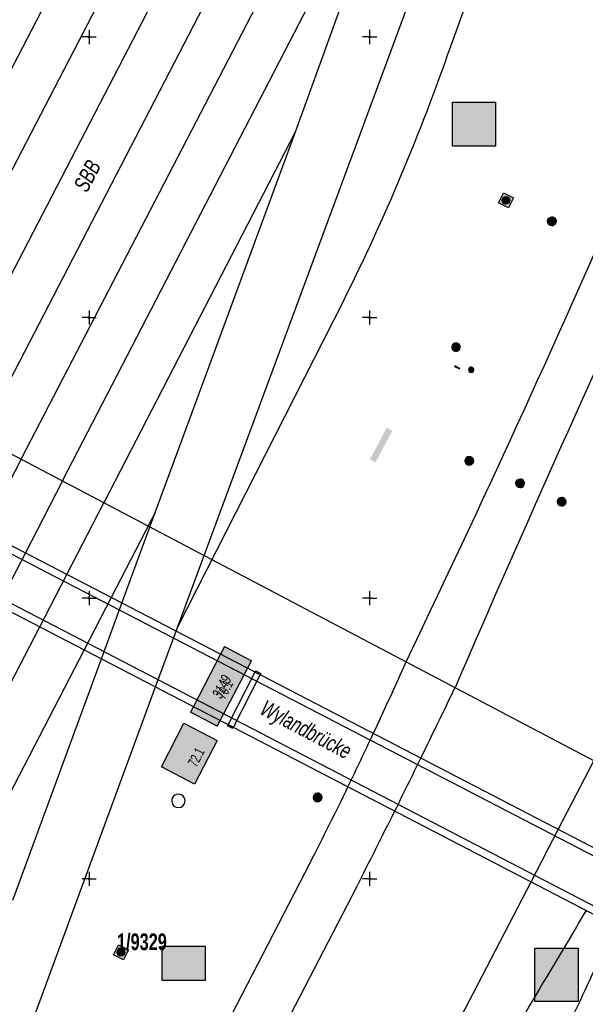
# Model space of a CAD drawing. Header units: metres. Extents: x 2695560 to 2696939, y 1260491 to 1262050.
# Tile 770 of 1005: x 2696545 to 2696595, y 1261264 to 1261351. Entities that reach past the tile are written whole.
import ezdxf

# ---------------------------------------------------------------- set-up
doc = ezdxf.new("R2010")
doc.units = ezdxf.units.M
doc.linetypes.add('AUSGEZOGEN', pattern=[0])
for name, color, linetype in [('XR$1$AV_Flächen (EO)', 7, 'AUSGEZOGEN'), ('XR$1$AV_Gebäudeflächen (BB)', 7, 'AUSGEZOGEN'), ('XR$1$AV_Grundstück-Nr.', 7, 'AUSGEZOGEN'), ('XR$1$AV_Haus-Nr.', 7, 'AUSGEZOGEN'), ('XR$1$AV_Koordinatennetzpunkte', 7, 'AUSGEZOGEN'), ('XR$1$AV_Linien (BB)', 7, 'AUSGEZOGEN'), ('XR$1$AV_Linien (EO)', 7, 'AUSGEZOGEN'), ('XR$1$AV_Objektnamen (EO)', 7, 'AUSGEZOGEN'), ('XR$1$AV_Versicherung-Nr.', 7, 'AUSGEZOGEN'), ('XR$1$AW_LK_Schachtdeckel', 24, 'AUSGEZOGEN'), ('XR$1$Liegenschaftsgrenzen', 7, 'AUSGEZOGEN'), ('XR$1$PFAW', 255, 'AUSGEZOGEN'), ('XR$1$PFWA', 255, 'AUSGEZOGEN'), ('XR$1$WA_LK_Absperrarmatur', 171, 'AUSGEZOGEN'), ('XR$1$WA_LK_Hydrant', 171, 'AUSGEZOGEN'), ('XR$1$WA_LK_Rohrleitungsteil', 171, 'AUSGEZOGEN')]:
    doc.layers.add(name, color=color, linetype=linetype)
doc.styles.add('ARIAL', font='arial.ttf')

# ---------------------------------------------------------------- blocks, each defined once
blk = doc.blocks.new('COMPLEXOBJECT_992')
at = {"layer": 'XR$1$AV_Linien (EO)', "color": 7, "linetype": 'AUSGEZOGEN', "transparency": 33554687}
for p, q in [((6582.233, 11349.195), (6601.403, 11401.662)), ((6557.871, 11297.372), (6572.657, 11326.475))]:
    blk.add_line(p, q, dxfattribs=at)
blk.add_arc((6403.647, 11411.087), 189.007, 333.40588, 340.88533, dxfattribs=at)
blk = doc.blocks.new('COMPLEXOBJECT_1025')
at = {"layer": 'XR$1$AV_Linien (EO)', "color": 7, "linetype": 'AUSGEZOGEN', "transparency": 33554687}
for centre, start, end in [((6557.955, 11281.931), 0.62211, 185.20765), ((6557.955, 11281.933), 185.30822, 0.52155)]:
    blk.add_arc(centre, 0.6, start, end, dxfattribs=at)
blk = doc.blocks.new('COMPLEXOBJECT_1093')
at = {"layer": 'XR$1$AV_Linien (EO)', "color": 7, "linetype": 'AUSGEZOGEN', "transparency": 33554687}
blk.add_line((6582.605, 11292.021), (6582.643, 11292.1), dxfattribs=at)
blk.add_arc((8320.548, 10540.217), 1893.58, 155.191015, 156.604869, dxfattribs=at)
blk = doc.blocks.new('COMPLEXOBJECT_1108')
at = {"layer": 'XR$1$AV_Linien (EO)', "color": 7, "linetype": 'AUSGEZOGEN', "transparency": 33554687}
blk.add_lwpolyline([(6501.825, 11135.375), (6522.145, 11174.563), (6573.843, 11274.268)], dxfattribs=at)
blk.add_arc((5680.279, 11726.738), 1001.591, 333.143928, 333.577071, dxfattribs=at)
blk = doc.blocks.new('COMPLEXOBJECT_1109')
at = {"layer": 'XR$1$AV_Linien (EO)', "color": 7, "linetype": 'AUSGEZOGEN', "transparency": 33554687}
blk.add_line((6569.973, 11237.291), (6589.385, 11274.736), dxfattribs=at)
blk = doc.blocks.new('COMPLEXOBJECT_1110')
at = {"layer": 'XR$1$AV_Linien (EO)', "color": 7, "linetype": 'AUSGEZOGEN', "transparency": 33554687}
blk.add_line((6567.696, 11223.201), (6583.268, 11253.17), dxfattribs=at)
for centre, radius, start, end in [((6407.152, 11380.728), 216.357, 329.16641, 329.88756), ((6948.512, 11052.564), 416.708, 148.57396, 151.22276)]:
    blk.add_arc(centre, radius, start, end, dxfattribs=at)
blk = doc.blocks.new('COMPLEXOBJECT_1111')
at = {"layer": 'XR$1$AV_Linien (EO)', "color": 7, "linetype": 'AUSGEZOGEN', "transparency": 33554687}
blk.add_arc((6266.404, 11417.751), 361.61, 333.33978, 336.03453, dxfattribs=at)
blk = doc.blocks.new('COMPLEXOBJECT_1121')
at = {"layer": 'XR$1$AV_Linien (EO)', "color": 7, "linetype": 'AUSGEZOGEN', "transparency": 33554687}
blk.add_arc((5479.68, 11822.918), 1219.122, 334.304294, 336.496502, dxfattribs=at)
blk = doc.blocks.new('COMPLEXOBJECT_1131')
at = {"layer": 'XR$1$AV_Linien (EO)', "color": 7, "linetype": 'AUSGEZOGEN', "transparency": 33554687}
blk.add_line((6578.215, 11294.257), (6578.243, 11294.317), dxfattribs=at)
blk.add_arc((6230.307, 11449.461), 380.957, 334.91144, 335.95807, dxfattribs=at)
blk = doc.blocks.new('COMPLEXOBJECT_1137')
at = {"layer": 'XR$1$AV_Linien (EO)', "color": 7, "linetype": 'AUSGEZOGEN', "transparency": 33554687}
blk.add_lwpolyline([(6501.599, 11144.587), (6518.118, 11176.625), (6531.517, 11202.613), (6536.562, 11212.365), (6569.704, 11276.43)], dxfattribs=at)
blk.add_arc((6222.665, 11453.196), 389.464, 333.00779, 334.11975, dxfattribs=at)
blk = doc.blocks.new('BAV2041')
at = {"color": 7, "transparency": 33554687}
for p, q in [((-0.05, 0), (-0.5, 0)), ((0, 0.5), (0, 0.05)), ((0.05, 0), (0.5, 0)), ((0, -0.05), (0, -0.5))]:
    blk.add_line(p, q, dxfattribs=at)
blk.add_circle((0, 0), 0.05, dxfattribs=at)
for start, end in [(90, 270), (270, 90)]:
    blk.add_arc((0, 0), 0.05, start, end, dxfattribs=at)
blk = doc.blocks.new('BAW2087')
at = {"lineweight": 25, "true_color": 0x000000, "transparency": 33554687}
h = blk.add_hatch(color=18, dxfattribs=at)
h.paths.add_polyline_path([(-0.5, 0.5), (-0.5, -0.5), (0.5, -0.5), (0.5, 0.5)])
h.paths.add_polyline_path([(0.337, -0.069), (0.316, -0.136), (0.282, -0.196), (0.237, -0.249), (0.182, -0.292), (0.119, -0.322), (0.052, -0.34), (-0.017, -0.343), (-0.086, -0.333), (-0.151, -0.309), (-0.21, -0.272), (-0.261, -0.224), (-0.301, -0.167), (-0.328, -0.103), (-0.342, -0.035), (-0.342, 0.035), (-0.328, 0.103), (-0.301, 0.167), (-0.261, 0.224), (-0.21, 0.272), (-0.151, 0.309), (-0.086, 0.333), (-0.017, 0.343), (0.052, 0.34), (0.119, 0.322), (0.182, 0.292), (0.237, 0.249), (0.282, 0.196), (0.316, 0.136), (0.337, 0.069), (0.344, 0)], flags=16)
at = {"layer": 'XR$1$PFAW', "lineweight": 25, "transparency": 33554687}
blk.add_hatch(color=7, dxfattribs=at).paths.add_polyline_path([(0.344, 0), (0.337, 0.069), (0.316, 0.136), (0.282, 0.196), (0.237, 0.249), (0.182, 0.292), (0.119, 0.322), (0.052, 0.34), (-0.017, 0.343), (-0.086, 0.333), (-0.151, 0.309), (-0.21, 0.272), (-0.261, 0.224), (-0.301, 0.167), (-0.328, 0.103), (-0.342, 0.035), (-0.342, -0.035), (-0.328, -0.103), (-0.301, -0.167), (-0.261, -0.224), (-0.21, -0.272), (-0.151, -0.309), (-0.086, -0.333), (-0.017, -0.343), (0.052, -0.34), (0.119, -0.322), (0.182, -0.292), (0.237, -0.249), (0.282, -0.196), (0.316, -0.136), (0.337, -0.069)])
at = {"lineweight": 25, "transparency": 33554687}
for p, q in [((-0.5, 0.5, 0.993), (0.5, 0.5, 0.993)), ((-0.5, -0.5, 0.993), (-0.5, 0.5, 0.993)), ((0.5, 0.5, 0.993), (0.5, -0.5, 0.993)), ((0.5, -0.5, 0.993), (-0.5, -0.5, 0.993))]:
    blk.add_line(p, q, dxfattribs=at)
blk.add_circle((0, 0), 0.344, dxfattribs=at)
at = {"layer": 'XR$1$PFAW', "lineweight": 25, "transparency": 33554687}
blk.add_line((-0.5, 0.5), (0.5, 0.5), dxfattribs=at)
at = {"layer": 'XR$1$PFAW', "color": 31, "lineweight": 25, "transparency": 33554687}
for p, q in [((-0.5, -0.5), (-0.5, 0.5)), ((0.5, 0.5), (0.5, -0.5)), ((0.5, -0.5), (-0.5, -0.5))]:
    blk.add_line(p, q, dxfattribs=at)
at = {"layer": 'XR$1$PFAW', "lineweight": 25, "transparency": 33554687}
blk.add_circle((0, 0), 0.344, dxfattribs=at)
blk = doc.blocks.new('BAW2088')
at = {"layer": 'XR$1$PFAW', "transparency": 33554687}
blk.add_hatch(color=253, dxfattribs=at).paths.add_polyline_path([(0.51, 0), (0.5, 0.1), (0.47, 0.2), (0.42, 0.29), (0.35, 0.36), (0.27, 0.42), (0.18, 0.47), (0.09, 0.49), (-0.01, 0.5), (-0.11, 0.48), (-0.21, 0.45), (-0.3, 0.4), (-0.37, 0.33), (-0.43, 0.24), (-0.47, 0.15), (-0.49, 0.05), (-0.49, -0.05), (-0.47, -0.15), (-0.43, -0.24), (-0.37, -0.33), (-0.3, -0.4), (-0.21, -0.45), (-0.11, -0.48), (-0.01, -0.5), (0.09, -0.49), (0.18, -0.47), (0.27, -0.42), (0.35, -0.36), (0.42, -0.29), (0.47, -0.2), (0.5, -0.1)])
at = {"transparency": 33554687}
for start, end in [(91.1948, 268.8052), (268.8052, 91.1948)]:
    blk.add_arc((0.01, 0), 0.5, start, end, dxfattribs=at)
at = {"layer": 'XR$1$PFAW', "transparency": 33554687}
blk.add_circle((0.01, 0), 0.5, dxfattribs=at)
blk = doc.blocks.new('BWA14')
at = {"true_color": 0x000000, "transparency": 33554687}
blk.add_hatch(color=18, dxfattribs=at).paths.add_polyline_path([(-0.05, -0.5), (0.05, -0.5), (0.05, 0.5), (-0.05, 0.5)])
at = {"transparency": 33554687}
blk.add_lwpolyline([(-0.05, -0.5), (0.05, -0.5), (0.05, 0.5), (-0.05, 0.5), (-0.05, -0.5)], close=True, dxfattribs=at)
blk = doc.blocks.new('BWA957')
at = {"true_color": 0x000000, "transparency": 33554687}
blk.add_hatch(color=18, dxfattribs=at).paths.add_polyline_path([(0.5, 0), (0.49, 0.1), (0.46, 0.2), (0.41, 0.29), (0.34, 0.36), (0.26, 0.42), (0.17, 0.47), (0.08, 0.49), (-0.03, 0.5), (-0.13, 0.48), (-0.22, 0.45), (-0.31, 0.4), (-0.38, 0.33), (-0.44, 0.24), (-0.48, 0.15), (-0.5, 0.05), (-0.5, -0.05), (-0.48, -0.15), (-0.44, -0.24), (-0.38, -0.33), (-0.31, -0.4), (-0.22, -0.45), (-0.13, -0.48), (-0.03, -0.5), (0.08, -0.49), (0.17, -0.47), (0.26, -0.42), (0.34, -0.36), (0.41, -0.29), (0.46, -0.2), (0.49, -0.1)])
at = {"transparency": 33554687}
for start, end in [(90, 180), (180, 270), (0, 90), (270, 0)]:
    blk.add_arc((0, 0), 0.5, start, end, dxfattribs=at)
blk = doc.blocks.new('BWA965')
at = {"layer": 'XR$1$PFWA', "transparency": 33554687}
blk.add_hatch(color=7, dxfattribs=at).paths.add_polyline_path([(0, 0.5), (-0.05, 0.5), (-0.1, 0.49), (-0.15, 0.48), (-0.2, 0.46), (-0.24, 0.44), (-0.29, 0.41), (-0.33, 0.38), (-0.36, 0.34), (-0.4, 0.31), (-0.42, 0.26), (-0.45, 0.22), (-0.47, 0.17), (-0.48, 0.13), (-0.49, 0.08), (-0.5, 0.03), (-0.5, -0.03), (-0.49, -0.08), (-0.48, -0.13), (-0.47, -0.17), (-0.45, -0.22), (-0.42, -0.26), (-0.4, -0.31), (-0.36, -0.34), (-0.33, -0.38), (-0.29, -0.41), (-0.24, -0.44), (-0.2, -0.46), (-0.15, -0.48), (-0.1, -0.49), (-0.05, -0.5), (0, -0.5), (0.05, -0.5), (0.1, -0.49), (0.15, -0.48), (0.2, -0.46), (0.24, -0.44), (0.29, -0.41), (0.33, -0.38), (0.36, -0.34), (0.4, -0.31), (0.42, -0.26), (0.45, -0.22), (0.47, -0.17), (0.48, -0.13), (0.49, -0.08), (0.5, -0.03), (0.5, 0.03), (0.49, 0.08), (0.48, 0.13), (0.47, 0.17), (0.45, 0.22), (0.42, 0.26), (0.4, 0.31), (0.36, 0.34), (0.33, 0.38), (0.29, 0.41), (0.24, 0.44), (0.2, 0.46), (0.15, 0.48), (0.1, 0.49), (0.05, 0.5)])
at = {"transparency": 33554687}
blk.add_line((0, 0.5), (0, -0.5), dxfattribs=at)
for start, end in [(90, 270), (270, 90)]:
    blk.add_arc((0, 0), 0.5, start, end, dxfattribs=at)

msp = doc.modelspace()

# ---------------------------------------------------------------- hatches: boundary and pattern name
at = {"transparency": 33554687}
for points in [[(2696583.351, 1261343.991), (2696583.351, 1261340.09), (2696587.187, 1261340.09), (2696587.187, 1261343.991)], [(2696575.996, 1261312.167), (2696576.499, 1261311.902), (2696577.986, 1261314.721), (2696577.483, 1261314.986)], [(2696557.484, 1261268.799), (2696557.484, 1261265.744), (2696561.324, 1261265.744), (2696561.324, 1261268.799)], [(2696590.69, 1261268.614), (2696590.69, 1261263.866), (2696594.539, 1261263.866), (2696594.539, 1261268.614)]]:
    msp.add_hatch(color=7, dxfattribs=at).paths.add_polyline_path(points)
at = {"layer": 'XR$1$AV_Gebäudeflächen (BB)', "true_color": 0xd2d2d2, "transparency": 33554687}
for points in [[(2696559.997, 1261289.642), (2696562.371, 1261288.393), (2696562.647, 1261288.917), (2696565.085, 1261293.554), (2696565.436, 1261294.222), (2696563.038, 1261295.511), (2696562.673, 1261294.806), (2696560.262, 1261290.154)], [(2696560.355, 1261283.246), (2696562.37, 1261287.135), (2696559.422, 1261288.662), (2696557.408, 1261284.775)]]:
    msp.add_hatch(color=254, dxfattribs=at).paths.add_polyline_path(points)

# ---------------------------------------------------------------- linework, layer by layer
at = {"color": 24, "lineweight": -3, "transparency": 33554687}
for points in [[(2696583.351, 1261343.991), (2696587.187, 1261343.991), (2696587.187, 1261340.09), (2696583.351, 1261340.09), (2696583.351, 1261343.991)], [(2696557.484, 1261268.799), (2696561.324, 1261268.799), (2696561.324, 1261265.744), (2696557.484, 1261265.744), (2696557.484, 1261268.799)], [(2696590.69, 1261268.614), (2696594.539, 1261268.614), (2696594.539, 1261263.866), (2696590.69, 1261263.866), (2696590.69, 1261268.614)]]:
    msp.add_lwpolyline(points, close=True, dxfattribs=at)
at = {"layer": 'XR$1$AV_Flächen (EO)', "color": 7, "linetype": 'AUSGEZOGEN', "transparency": 33554687}
for p, q in [((2696603.636, 1261273.546), (2696511.562, 1261321.333)), ((2696509.148, 1261316.664), (2696601.229, 1261268.907))]:
    msp.add_line(p, q, dxfattribs=at)
at = {"layer": 'XR$1$AV_Linien (BB)', "color": 7, "linetype": 'AUSGEZOGEN', "transparency": 33554687}
for p, q in [((2696605.458, 1261280.315), (2696521.071, 1261324.727)), ((2696563.038, 1261295.511), (2696562.673, 1261294.806)), ((2696563.038, 1261295.511), (2696565.436, 1261294.222)), ((2696562.673, 1261294.806), (2696560.262, 1261290.154)), ((2696565.085, 1261293.554), (2696565.436, 1261294.222)), ((2696562.647, 1261288.917), (2696565.085, 1261293.554)), ((2696560.262, 1261290.154), (2696559.997, 1261289.642)), ((2696562.371, 1261288.393), (2696559.997, 1261289.642)), ((2696562.371, 1261288.393), (2696562.647, 1261288.917))]:
    msp.add_line(p, q, dxfattribs=at)
msp.add_lwpolyline([(2696560.355, 1261283.246), (2696557.408, 1261284.775), (2696559.422, 1261288.662), (2696562.37, 1261287.135), (2696560.355, 1261283.246)], close=True, dxfattribs=at)
at = {"layer": 'XR$1$AV_Linien (EO)', "color": 7, "linetype": 'AUSGEZOGEN', "transparency": 33554687}
for p, q in [((2696541.587, 1261305.75), (2696544.916, 1261312.178)), ((2696545.284, 1261303.831), (2696548.601, 1261310.238)), ((2696548.981, 1261301.913), (2696552.286, 1261308.299)), ((2696556.85, 1261307.447), (2696552.926, 1261299.865)), ((2696553.886, 1261299.367), (2696556.85, 1261307.447)), ((2696542.872, 1261299.173), (2696545.284, 1261303.831)), ((2696546.57, 1261297.255), (2696548.981, 1261301.913)), ((2696552.926, 1261299.865), (2696550.516, 1261295.208)), ((2696552.066, 1261294.405), (2696553.886, 1261299.367)), ((2696558.721, 1261296.857), (2696558.841, 1261297.182)), ((2696556.895, 1261291.9), (2696558.721, 1261296.857)), ((2696544.173, 1261272.886), (2696552.066, 1261294.405)), ((2696565.75, 1261293.209), (2696563.354, 1261288.55)), ((2696563.825, 1261288.306), (2696566.21, 1261292.971)), ((2696592.762, 1261279.19), (2696595.941, 1261285.323)), ((2696590.355, 1261274.546), (2696592.762, 1261279.19))]:
    msp.add_line(p, q, dxfattribs=at)
for points in [[(2696639.815, 1261531.687), (2696635.229, 1261522.844), (2696633.281, 1261519.089), (2696530.038, 1261320.008)], [(2696533.754, 1261318.052), (2696621.541, 1261487.327), (2696623.489, 1261491.083), (2696628.074, 1261499.926)], [(2696616.333, 1261468.161), (2696611.747, 1261459.318), (2696609.8, 1261455.563), (2696537.472, 1261316.096)], [(2696558.841, 1261297.182), (2696597.531, 1261401.66), (2696613.157, 1261443.756)], [(2696604.601, 1261436.422), (2696541.291, 1261314.231), (2696541.232, 1261314.117)], [(2696544.916, 1261312.178), (2696544.982, 1261312.305), (2696592.852, 1261404.636)], [(2696548.601, 1261310.238), (2696548.668, 1261310.367), (2696581.072, 1261373.035)], [(2696569.359, 1261341.364), (2696573.078, 1261351.602), (2696581.072, 1261373.035)], [(2696552.286, 1261308.299), (2696552.336, 1261308.394), (2696569.359, 1261341.364)], [(2696556.85, 1261307.447), (2696560.608, 1261317.565), (2696569.359, 1261341.364)], [(2696603.636, 1261273.546), (2696604.072, 1261273.32), (2696603.781, 1261272.748), (2696603.34, 1261272.977), (2696511.249, 1261320.727), (2696509.865, 1261321.444), (2696508.402, 1261322.234)], [(2696506.58, 1261318.78), (2696508.053, 1261317.999), (2696509.461, 1261317.268), (2696601.522, 1261269.472), (2696601.968, 1261269.24), (2696601.679, 1261268.673), (2696601.229, 1261268.907)], [(2696430.599, 1261073.21), (2696491.404, 1261190.679), (2696546.57, 1261297.255)], [(2696550.516, 1261295.208), (2696495.373, 1261188.649), (2696434.74, 1261071.484)], [(2696502.569, 1261144.397), (2696515.105, 1261178.434), (2696556.895, 1261291.9)]]:
    msp.add_lwpolyline(points, dxfattribs=at)
for points in [[(2696566.21, 1261292.971), (2696565.75, 1261293.209), (2696565.817, 1261293.339), (2696566.27, 1261293.088), (2696566.21, 1261292.971)], [(2696563.825, 1261288.306), (2696563.769, 1261288.198), (2696563.298, 1261288.44), (2696563.354, 1261288.55), (2696563.825, 1261288.306)]]:
    msp.add_lwpolyline(points, close=True, dxfattribs=at)
for centre, radius, start, end in [((2695735.236, 1261699.638), 941.268, 333.900325, 334.32584), ((2696210.362, 1261459.137), 404.082, 334.1591, 334.90198), ((2695815.547, 1261659.736), 851.592, 333.581831, 333.934087)]:
    msp.add_arc(centre, radius, start, end, dxfattribs=at)
at = {"layer": 'XR$1$Liegenschaftsgrenzen', "color": 7, "linetype": 'AUSGEZOGEN', "transparency": 33554687}
msp.add_line((2696612.44, 1261276.64), (2696513.39, 1261328.77), dxfattribs=at)

# ---------------------------------------------------------------- block references
at = {"layer": 'XR$1$AV_Koordinatennetzpunkte', "color": 7, "linetype": 'AUSGEZOGEN', "lineweight": -3, "transparency": 33554687, "xscale": 1.25, "yscale": 1.25}
for p in [(2696550.97, 1261349.81), (2696575.97, 1261349.81), (2696550.97, 1261324.81), (2696575.97, 1261324.81), (2696550.97, 1261299.81), (2696575.97, 1261299.81), (2696550.97, 1261274.81), (2696575.97, 1261274.81)]:
    msp.add_blockref('BAV2041', p, dxfattribs=at)
at = {"layer": 'XR$1$AV_Linien (EO)', "color": 7, "linetype": 'AUSGEZOGEN', "lineweight": -3, "transparency": 33554687}
for name in ['COMPLEXOBJECT_992', 'COMPLEXOBJECT_1121', 'COMPLEXOBJECT_1093', 'COMPLEXOBJECT_1131', 'COMPLEXOBJECT_1137', 'COMPLEXOBJECT_1025', 'COMPLEXOBJECT_1108', 'COMPLEXOBJECT_1109', 'COMPLEXOBJECT_1110', 'COMPLEXOBJECT_1111']:
    msp.add_blockref(name, (2690000.97, 1249999.81), dxfattribs=at)
at = {"layer": 'XR$1$AW_LK_Schachtdeckel', "color": 24, "linetype": 'AUSGEZOGEN', "lineweight": -3, "transparency": 33554687}
for p, rotation in [((2696588.117, 1261335.261), 243.397968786), ((2696553.81, 1261268.246), 334.111555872)]:
    msp.add_blockref('BAW2087', p, dxfattribs=dict(at, rotation=rotation))
at = {"layer": 'XR$1$AW_LK_Schachtdeckel', "color": 24, "linetype": 'AUSGEZOGEN', "lineweight": -3, "transparency": 33554687, "xscale": 0.7578193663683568, "yscale": 0.7578193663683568}
for p in [(2696592.199, 1261333.392), (2696584.843, 1261312.045), (2696589.365, 1261310.043), (2696593.067, 1261308.405), (2696571.331, 1261282.051)]:
    msp.add_blockref('BAW2088', p, dxfattribs=at)
at = {"layer": 'XR$1$WA_LK_Absperrarmatur', "color": 171, "linetype": 'AUSGEZOGEN', "lineweight": -3, "transparency": 33554687, "xscale": 0.475528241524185, "yscale": 0.475528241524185, "rotation": 332.624755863}
msp.add_blockref('BWA965', (2696585.023, 1261320.158), dxfattribs=at)
at = {"layer": 'XR$1$WA_LK_Hydrant', "color": 171, "linetype": 'AUSGEZOGEN', "lineweight": -3, "transparency": 33554687, "xscale": 0.7499999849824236, "yscale": 0.7499999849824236, "rotation": 332.443847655}
msp.add_blockref('BWA957', (2696583.665, 1261322.171), dxfattribs=at)
at = {"layer": 'XR$1$WA_LK_Rohrleitungsteil', "color": 171, "linetype": 'AUSGEZOGEN', "lineweight": -3, "transparency": 33554687, "xscale": 0.5, "yscale": 0.5, "rotation": 62.442428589}
msp.add_blockref('BWA14', (2696583.772, 1261320.367), dxfattribs=at)

# ---------------------------------------------------------------- texts
at = {"layer": 'XR$1$AV_Grundstück-Nr.', "color": 7, "transparency": 33554687, "insert": (2696555.674, 1261269.169), "char_height": 1.48491, "width": 4.98214, "attachment_point": 5, "style": 'ARIAL'}
msp.add_mtext('\\A1;{\\fArial|i0|b1;\\H1.484908;\\W0.700000;\\C7;1/9329}\\P', dxfattribs=at)
at = {"layer": 'XR$1$AV_Haus-Nr.', "color": 7, "transparency": 33554687, "char_height": 0.92968, "width": 2.03566, "attachment_point": 8, "style": 'ARIAL'}
for s, insert, rotation in [('\\W0.66;70.1', (2696563.461, 1261291.453), 62.2665), ('\\W0.66;72.1', (2696560.919, 1261285.42), 62.6112)]:
    msp.add_mtext(s, dxfattribs=dict(at, insert=insert, rotation=rotation))
at = {"layer": 'XR$1$AV_Objektnamen (EO)', "color": 7, "transparency": 33554687, "char_height": 1.42035, "attachment_point": 5, "style": 'ARIAL'}
for s, insert, width, rotation in [('\\A1;{\\fArial|i1|b0;\\H1.420348;\\W0.700000;\\C7;SBB}\\P', (2696550.809, 1261337.438), 3.27959, 62.3673), ('\\A1;{\\fArial|i1|b0;\\H1.420348;\\W0.700000;\\C7;Wylandbrücke}\\P', (2696570.203, 1261287.921), 9.34825, 332.127)]:
    msp.add_mtext(s, dxfattribs=dict(at, insert=insert, width=width, rotation=rotation))
at = {"layer": 'XR$1$AV_Versicherung-Nr.', "color": 7, "transparency": 33554687, "insert": (2696562.793, 1261291.917), "char_height": 0.96842, "width": 2.45636, "attachment_point": 5, "rotation": 62.2665, "style": 'ARIAL'}
msp.add_mtext('\\A1;{\\fArial|i1|b0;\\H0.968418;\\W0.700000;\\C7;3149}\\P', dxfattribs=at)

doc.saveas('drawing.dxf')
